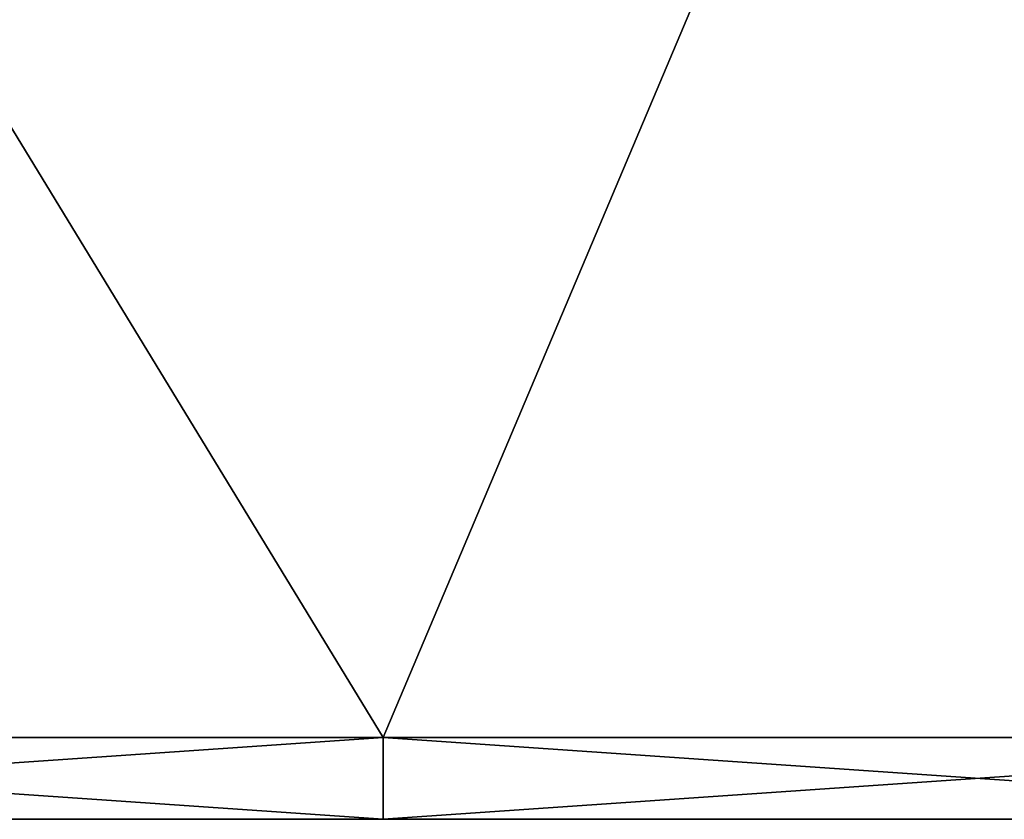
# Model space of a CAD drawing. Header units: millimetres. Extents: x -501 to 499, y -153 to 197.
# Tile 295 of 506: x 445 to 457, y -153 to -143. Entities that reach past the tile are written whole.
import ezdxf

# ---------------------------------------------------------------- set-up
doc = ezdxf.new("R2010")
doc.units = ezdxf.units.MM
doc.header["$MEASUREMENT"] = 0
doc.layers.add('Predefinito', color=7, linetype='Continuous')

msp = doc.modelspace()

# ---------------------------------------------------------------- meshes
at = {"layer": 'Predefinito'}
mesh = msp.add_polyface(dxfattribs=at)
corners = [(464.229, -152.54, 996), (449.684, -152.54, 1004), (449.684, -152.54, 996), (435.139, -152.54, 1004), (435.139, -152.54, 996), (420.593, -152.54, 1004), (420.593, -152.54, 996), (406.048, -152.54, 1004), (406.048, -152.54, 996), (391.502, -152.54, 1004), (391.502, -152.54, 996), (464.229, -152.54, 1004), (478.775, -152.54, 1000), (397.975, -112.874, 1005), (378.015, -112.874, 1005), (378.015, -132.207, 1005), (397.975, -132.207, 1005), (417.935, -112.874, 1005), (417.935, -132.207, 1005), (437.895, -112.874, 1005), (437.895, -132.207, 1005), (457.855, -112.874, 1005), (457.855, -132.207, 1005), (477.815, -112.874, 1005), (477.815, -132.207, 1005), (391.502, -151.54, 1005), (406.048, -151.54, 1005), (420.593, -151.54, 1005), (435.139, -151.54, 1005), (449.684, -151.54, 1005), (464.229, -151.54, 1005), (397.975, -112.874, 995), (397.975, -132.207, 995), (378.015, -132.207, 995), (378.015, -112.874, 995), (417.935, -112.874, 995), (417.935, -132.207, 995), (391.502, -151.54, 995), (406.048, -151.54, 995), (420.593, -151.54, 995), (435.139, -151.54, 995), (437.895, -132.207, 995), (449.684, -151.54, 995), (457.855, -132.207, 995), (464.229, -151.54, 995), (477.815, -132.207, 995), (464.229, -152.54, 996), (449.684, -152.54, 996), (449.684, -151.54, 995), (435.139, -152.54, 996), (420.593, -152.54, 996), (420.593, -151.54, 995), (406.048, -152.54, 996), (391.502, -152.54, 996), (406.048, -151.54, 995), (391.502, -151.54, 995), (435.139, -151.54, 995), (464.229, -151.54, 995), (478.775, -152.247, 995.293), (391.502, -152.54, 1004), (406.048, -152.54, 1004), (406.048, -151.54, 1005), (420.593, -152.54, 1004), (435.139, -152.54, 1004), (435.139, -151.54, 1005), (449.684, -152.54, 1004), (464.229, -152.54, 1004), (464.229, -151.54, 1005), (449.684, -151.54, 1005), (420.593, -151.54, 1005), (391.502, -151.54, 1005)]
mesh.append_faces([[corners[k] for k in face] for face in [(0, 1, 2, 2), (2, 3, 4, 4), (4, 5, 6, 6), (6, 7, 8, 8), (8, 9, 10, 10), (9, 8, 7, 7), (7, 6, 5, 5), (5, 4, 3, 3), (3, 2, 1, 1), (1, 0, 11, 11), (12, 11, 0, 0), (13, 14, 15, 16), (17, 13, 16, 18), (19, 17, 18, 20), (21, 19, 20, 22), (23, 21, 22, 24), (25, 26, 16, 16), (26, 27, 18, 18), (27, 28, 18, 18), (28, 29, 20, 20), (29, 30, 22, 22), (16, 15, 25, 25), (18, 16, 26, 26), (20, 18, 28, 28), (22, 20, 29, 29), (24, 22, 30, 30), (31, 32, 33, 34), (35, 36, 32, 31), (37, 32, 38, 38), (38, 36, 39, 39), (39, 36, 40, 40), (40, 41, 42, 42), (42, 43, 44, 44), (36, 38, 32, 32), (41, 40, 36, 36), (43, 42, 41, 41), (45, 44, 43, 43), (46, 47, 48, 48), (47, 49, 48, 48), (49, 50, 51, 51), (50, 52, 51, 51), (52, 53, 54, 54), (55, 54, 53, 53), (54, 51, 52, 52), (51, 56, 49, 49), (56, 48, 49, 49), (48, 57, 46, 46), (58, 46, 57, 57), (59, 60, 61, 61), (60, 62, 61, 61), (62, 63, 64, 64), (63, 65, 64, 64), (65, 66, 67, 67), (67, 68, 65, 65), (68, 64, 65, 65), (64, 69, 62, 62), (69, 61, 62, 62), (61, 70, 59, 59)]])

doc.saveas('drawing.dxf')
